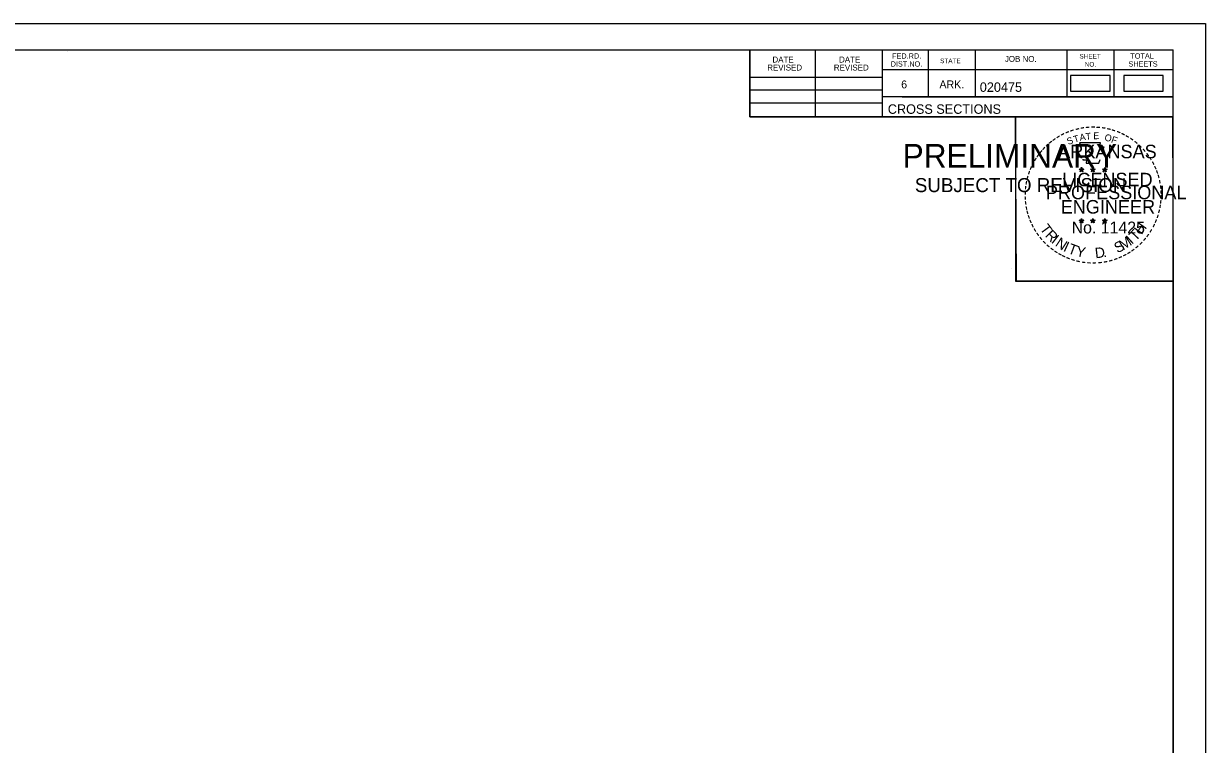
# Model space of a CAD drawing. Extents: x 1386544 to 1388153, y 379785 to 390999.
# Drawn here: x 1387354.1 to 1387529, y 383910.1 to 384016.8 of the extents above; entities that cross this region are included whole.
import ezdxf

# ---------------------------------------------------------------- set-up
doc = ezdxf.new("R2010")
doc.units = 0
for name, color, linetype in [('R_Border', 7, 'Continuous'), ('R_Border PE', 7, 'Continuous'), ('R_Border Prem', 7, 'Continuous'), ('R_No Plot', 7, 'Continuous'), ('S_SHOULDER', 7, 'Continuous')]:
    doc.layers.add(name, color=color, linetype=linetype)

msp = doc.modelspace()

# ---------------------------------------------------------------- linework, layer by layer
at = {"layer": 'R_Border'}
for p, q in [((1387208.04, 384012.88), (1387524.22, 384012.88)), ((1387461.58, 384003), (1387461.58, 384012.88)), ((1387471.26, 384003), (1387471.26, 384012.88)), ((1387481.12, 384012.88), (1387481.12, 384003)), ((1387487.96, 384012.88), (1387487.96, 384005.94)), ((1387494.9, 384012.88), (1387494.9, 384005.94)), ((1387508.48, 384012.88), (1387508.48, 384005.94)), ((1387515.42, 384012.88), (1387515.42, 384005.94)), ((1387524.22, 383807.42), (1387524.22, 384012.88)), ((1387360.56, 384012.62), (1387360.56, 384012.62)), ((1387360.56, 384012.62), (1387360.56, 384012.62)), ((1387524.22, 384009.94), (1387481.12, 384009.94)), ((1387524.22, 384009.96), (1387524.22, 384009.96)), ((1387461.58, 384008.86), (1387481.12, 384008.86)), ((1387461.58, 384007), (1387481.12, 384007)), ((1387524.22, 384005.94), (1387481.12, 384005.94)), ((1387484.08, 384005.94), (1387524.22, 384005.94)), ((1387461.58, 384005.06), (1387481.12, 384005.06)), ((1387524.22, 384003), (1387461.58, 384003))]:
    msp.add_line(p, q, dxfattribs=at)
at = {"layer": 'R_Border PE'}
for p, q in [((1387510.65, 383995.51), (1387510.61, 383995.26)), ((1387510.65, 383995.15), (1387510.65, 383995.51)), ((1387510.65, 383995.51), (1387510.7, 383995.26)), ((1387512.32, 383995.51), (1387512.28, 383995.26)), ((1387512.32, 383995.15), (1387512.32, 383995.51)), ((1387512.32, 383995.51), (1387512.37, 383995.26)), ((1387514.09, 383995.5), (1387514.04, 383995.25)), ((1387514.09, 383995.13), (1387514.09, 383995.5)), ((1387514.09, 383995.5), (1387514.13, 383995.25)), ((1387510.3, 383995.26), (1387510.65, 383995.15)), ((1387510.3, 383995.26), (1387510.56, 383995.21)), ((1387510.3, 383995.26), (1387510.54, 383995.14)), ((1387510.44, 383994.85), (1387510.65, 383995.15)), ((1387510.44, 383994.85), (1387510.56, 383995.09)), ((1387510.44, 383994.85), (1387510.65, 383995.07)), ((1387511, 383995.26), (1387510.65, 383995.15)), ((1387510.86, 383994.85), (1387510.65, 383995.15)), ((1387510.86, 383994.85), (1387510.65, 383995.06)), ((1387511, 383995.26), (1387510.71, 383995.21)), ((1387510.86, 383994.85), (1387510.73, 383995.14)), ((1387511, 383995.26), (1387510.79, 383995.16)), ((1387511.97, 383995.26), (1387512.32, 383995.15)), ((1387511.97, 383995.26), (1387512.23, 383995.21)), ((1387511.97, 383995.26), (1387512.21, 383995.14)), ((1387512.11, 383994.85), (1387512.32, 383995.15)), ((1387512.11, 383994.85), (1387512.23, 383995.09)), ((1387512.11, 383994.85), (1387512.32, 383995.07)), ((1387512.67, 383995.26), (1387512.32, 383995.15)), ((1387512.53, 383994.85), (1387512.32, 383995.15)), ((1387512.53, 383994.85), (1387512.32, 383995.06)), ((1387512.67, 383995.26), (1387512.38, 383995.21)), ((1387512.53, 383994.85), (1387512.4, 383995.14)), ((1387512.67, 383995.26), (1387512.46, 383995.16)), ((1387513.74, 383995.25), (1387514.09, 383995.13)), ((1387513.74, 383995.25), (1387513.99, 383995.2)), ((1387513.74, 383995.25), (1387513.97, 383995.12)), ((1387513.87, 383994.84), (1387514.09, 383995.13)), ((1387513.87, 383994.84), (1387514, 383995.08)), ((1387513.87, 383994.84), (1387514.08, 383995.05)), ((1387514.3, 383994.84), (1387514.08, 383995.05)), ((1387514.43, 383995.25), (1387514.09, 383995.13)), ((1387514.3, 383994.84), (1387514.09, 383995.13)), ((1387514.43, 383995.25), (1387514.15, 383995.2)), ((1387514.3, 383994.84), (1387514.16, 383995.13)), ((1387514.43, 383995.25), (1387514.23, 383995.14)), ((1387510.3, 383987.68), (1387510.65, 383987.57)), ((1387510.3, 383987.68), (1387510.55, 383987.64)), ((1387510.3, 383987.68), (1387510.54, 383987.56)), ((1387510.43, 383987.28), (1387510.65, 383987.57)), ((1387510.43, 383987.28), (1387510.56, 383987.52)), ((1387510.43, 383987.28), (1387510.65, 383987.49)), ((1387510.65, 383987.94), (1387510.61, 383987.69)), ((1387510.65, 383987.57), (1387510.65, 383987.94)), ((1387510.65, 383987.94), (1387510.7, 383987.69)), ((1387510.99, 383987.68), (1387510.65, 383987.57)), ((1387510.86, 383987.28), (1387510.65, 383987.57)), ((1387510.86, 383987.28), (1387510.65, 383987.49)), ((1387510.99, 383987.68), (1387510.71, 383987.64)), ((1387510.86, 383987.28), (1387510.72, 383987.57)), ((1387510.99, 383987.68), (1387510.79, 383987.58)), ((1387511.97, 383987.68), (1387512.32, 383987.57)), ((1387511.97, 383987.68), (1387512.22, 383987.64)), ((1387511.97, 383987.68), (1387512.2, 383987.56)), ((1387512.1, 383987.28), (1387512.32, 383987.57)), ((1387512.1, 383987.28), (1387512.23, 383987.52)), ((1387512.1, 383987.28), (1387512.31, 383987.49)), ((1387512.32, 383987.94), (1387512.28, 383987.69)), ((1387512.53, 383987.28), (1387512.31, 383987.49)), ((1387512.32, 383987.57), (1387512.32, 383987.94)), ((1387512.32, 383987.94), (1387512.37, 383987.69)), ((1387512.66, 383987.68), (1387512.32, 383987.57)), ((1387512.53, 383987.28), (1387512.32, 383987.57)), ((1387512.66, 383987.68), (1387512.38, 383987.64)), ((1387512.53, 383987.28), (1387512.39, 383987.57)), ((1387512.66, 383987.68), (1387512.46, 383987.58)), ((1387513.73, 383987.67), (1387514.08, 383987.56)), ((1387513.73, 383987.67), (1387513.99, 383987.63)), ((1387513.73, 383987.67), (1387513.97, 383987.55)), ((1387513.87, 383987.27), (1387514.08, 383987.56)), ((1387513.87, 383987.27), (1387513.99, 383987.51)), ((1387513.87, 383987.27), (1387514.08, 383987.48)), ((1387514.08, 383987.93), (1387514.04, 383987.68)), ((1387514.08, 383987.56), (1387514.08, 383987.93)), ((1387514.08, 383987.93), (1387514.13, 383987.68)), ((1387514.43, 383987.67), (1387514.08, 383987.56)), ((1387514.3, 383987.27), (1387514.08, 383987.56)), ((1387514.3, 383987.27), (1387514.08, 383987.48)), ((1387514.43, 383987.67), (1387514.14, 383987.63)), ((1387514.3, 383987.27), (1387514.16, 383987.56)), ((1387514.43, 383987.67), (1387514.23, 383987.57))]:
    msp.add_line(p, q, dxfattribs=at)
for points in [[(1387510.34, 383999.14), (1387510.61, 383998.31)], [(1387513.85, 383998.21), (1387514, 383998.5), (1387513.31, 383998.47), (1387513.46, 383999.14), (1387510.34, 383999.14)], [(1387510.65, 383995.51), (1387510.86, 383994.85), (1387510.3, 383995.26), (1387511, 383995.26), (1387510.44, 383994.85), (1387510.65, 383995.51)], [(1387510.84, 383996.71), (1387510.84, 383996.63), (1387511.4, 383996.61), (1387511.34, 383996.13), (1387513.21, 383996.13), (1387513.42, 383996.67)], [(1387512.32, 383995.51), (1387512.53, 383994.85), (1387511.97, 383995.26), (1387512.67, 383995.26), (1387512.11, 383994.85), (1387512.32, 383995.51)], [(1387514.09, 383995.5), (1387514.3, 383994.84), (1387513.74, 383995.25), (1387514.43, 383995.25), (1387513.87, 383994.84), (1387514.09, 383995.5)], [(1387510.65, 383987.94), (1387510.86, 383987.28), (1387510.3, 383987.68), (1387510.99, 383987.68), (1387510.43, 383987.28), (1387510.65, 383987.94)], [(1387512.32, 383987.94), (1387512.53, 383987.28), (1387511.97, 383987.68), (1387512.66, 383987.68), (1387512.1, 383987.28), (1387512.32, 383987.94)], [(1387514.08, 383987.93), (1387514.3, 383987.27), (1387513.73, 383987.67), (1387514.43, 383987.67), (1387513.87, 383987.27), (1387514.08, 383987.93)]]:
    msp.add_lwpolyline(points, dxfattribs=at)
for centre, radius in [((1387510.65, 383995.15), 0.172), ((1387512.32, 383995.15), 0.172), ((1387514.08, 383995.13), 0.172), ((1387510.65, 383995.15), 0.145), ((1387510.65, 383995.15), 0.116), ((1387510.65, 383995.15), 0.0991), ((1387510.65, 383995.15), 0.0747), ((1387510.65, 383995.15), 0.0495), ((1387510.65, 383995.15), 0.0296), ((1387512.32, 383995.15), 0.145), ((1387512.32, 383995.15), 0.116), ((1387512.32, 383995.15), 0.0991), ((1387512.32, 383995.15), 0.0747), ((1387512.32, 383995.15), 0.0495), ((1387512.32, 383995.15), 0.0296), ((1387514.08, 383995.13), 0.145), ((1387514.08, 383995.13), 0.116), ((1387514.08, 383995.13), 0.0991), ((1387514.08, 383995.13), 0.0747), ((1387514.08, 383995.13), 0.0495), ((1387514.08, 383995.13), 0.0296), ((1387510.65, 383987.57), 0.172), ((1387510.65, 383987.57), 0.145), ((1387510.65, 383987.57), 0.116), ((1387510.65, 383987.57), 0.0991), ((1387510.65, 383987.57), 0.0747), ((1387510.65, 383987.57), 0.0495), ((1387510.65, 383987.57), 0.0296), ((1387512.32, 383987.57), 0.172), ((1387512.32, 383987.57), 0.145), ((1387512.32, 383987.57), 0.116), ((1387512.32, 383987.57), 0.0991), ((1387512.32, 383987.57), 0.0747), ((1387512.32, 383987.57), 0.0495), ((1387512.32, 383987.57), 0.0296), ((1387514.08, 383987.56), 0.172), ((1387514.08, 383987.56), 0.145), ((1387514.08, 383987.56), 0.116), ((1387514.08, 383987.56), 0.0991), ((1387514.08, 383987.56), 0.0747), ((1387514.08, 383987.56), 0.0495), ((1387514.08, 383987.56), 0.0296)]:
    msp.add_circle(centre, radius, dxfattribs=at)
at = {"layer": 'R_No Plot'}
for p, q in [((1387195.64, 384016.78), (1387528.97, 384016.78)), ((1387500.25, 383980.55), (1387500.25, 383980.55))]:
    msp.add_line(p, q, dxfattribs=at)
for points in [[(1387195.63, 384016.78), (1387528.97, 384016.78), (1387528.97, 383803.44), (1387195.63, 383803.44)], [(1387441.96, 384012.88), (1387461.58, 384012.88), (1387461.58, 384003), (1387477.69, 384003), (1387500.89, 384003), (1387500.89, 383978.67), (1387524.22, 383978.67), (1387524.22, 383807.42), (1387208.04, 383807.42), (1387208.04, 384012.88)], [(1387500.89, 384003), (1387524.1, 384003), (1387524.22, 383978.67), (1387501.01, 383978.67)]]:
    msp.add_lwpolyline(points, close=True, dxfattribs=at)
at = {"layer": 'S_SHOULDER'}
for points in [[(1387509.03, 384006.79), (1387514.86, 384006.79), (1387514.86, 384009.1), (1387509.03, 384009.1)], [(1387516.9, 384006.79), (1387522.73, 384006.79), (1387522.73, 384009.1), (1387516.9, 384009.1)]]:
    msp.add_lwpolyline(points, close=True, dxfattribs=at)

# ---------------------------------------------------------------- texts
at = {"layer": 'R_Border'}
for s, height, p in [('DATE', 0.879, (1387464.91, 384011.02)), ('DATE', 0.879, (1387474.77, 384011.02)), ('DIST.NO.', 0.782, (1387482.4, 384010.42)), ('FED.RD.', 0.782, (1387482.6, 384011.6)), ('STATE', 0.684, (1387489.72, 384010.92)), ('JOB NO.', 0.879, (1387499.3, 384011.12)), ('SHEET', 0.684, (1387510.34, 384011.6)), ('NO.', 0.684, (1387511.12, 384010.42)), ('SHEETS', 0.782, (1387517.58, 384010.42)), ('TOTAL', 0.782, (1387517.86, 384011.6)), ('REVISED', 0.879, (1387464.13, 384009.84)), ('REVISED', 0.879, (1387473.99, 384009.84)), ('6', 1.17, (1387483.96, 384007.2)), ('ARK.', 1.172, (1387489.62, 384007.2)), ('020475', 1.4, (1387495.59, 384006.68)), ('CROSS SECTIONS', 1.4, (1387481.98, 384003.43))]:
    msp.add_text(s, height=height, rotation=360, dxfattribs=at).set_placement(p)
at = {"layer": 'R_Border PE'}
for s, height, rotation, p in [('-', 1.6, 28.7918, (1387507.82, 383999.68)), ('-', 1.6, 24.3072, (1387508.46, 383999.99)), ('-', 1.6, 19.1761, (1387509.09, 384000.26)), ('-', 1.6, 13.6301, (1387509.84, 384000.5)), ('-', 1.6, 10.2193, (1387510.52, 384000.67)), ('T', 1, 6.0228, (1387511.29, 383999.56)), ('-', 1.6, 5.8968, (1387511.25, 384000.78)), ('-', 1.6, 0.1862, (1387512.02, 384000.85)), ('E', 1, 0.8323, (1387512.39, 383999.67)), ('-', 1.6, 357.743, (1387512.74, 384000.83)), ('-', 1.6, 352.1617, (1387513.49, 384000.78)), ('-', 1.6, 347.2049, (1387514.21, 384000.66)), ('-', 1.6, 342.3362, (1387514.84, 384000.51)), ('-', 1.6, 337.8551, (1387515.58, 384000.29)), ('-', 1.6, 334.1211, (1387516.21, 384000.02)), ('-', 1.6, 42.9622, (1387505.74, 383998.12)), ('-', 1.6, 38.9507, (1387506.17, 383998.53)), ('-', 1.6, 36.2317, (1387506.65, 383998.91)), ('-', 1.6, 34.0636, (1387507.23, 383999.31)), ('ARKANSAS', 2, 360, (1387507.2, 383996.85)), ('S', 1, 21.594, (1387508.7, 383998.81)), ('T', 1, 16.4036, (1387509.61, 383999.14)), ('A', 1, 11.2132, (1387510.44, 383999.4)), ('O', 1, 350.4515, (1387514, 383999.46)), ('F', 1, 340.0707, (1387514.95, 383999.23)), ('-', 1.6, 329.6409, (1387516.79, 383999.73)), ('-', 1.6, 325.8627, (1387517.43, 383999.37)), ('-', 1.6, 320.5297, (1387518.04, 383998.95)), ('-', 1.6, 315.5786, (1387518.64, 383998.46)), ('-', 1.6, 54.2325, (1387504.48, 383996.59)), ('-', 1.6, 50.6142, (1387504.89, 383997.15)), ('-', 1.6, 48.423, (1387505.29, 383997.64)), ('-', 1.6, 309.8797, (1387519.21, 383997.91)), ('-', 1.6, 306.6522, (1387519.73, 383997.31)), ('-', 1.6, 67.7743, (1387503.58, 383994.83)), ('-', 1.6, 62.8713, (1387503.84, 383995.44)), ('-', 1.6, 58.0706, (1387504.15, 383996.06)), ('-', 1.4, 303.6753, (1387520.22, 383996.74)), ('-', 1.6, 299.6684, (1387520.54, 383996.13)), ('-', 1.6, 294.6628, (1387520.86, 383995.52)), ('-', 1.6, 75.461, (1387503.16, 383993.49)), ('-', 1.6, 72.3945, (1387503.36, 383994.2)), ('LICENSED', 2, 360, (1387507.79, 383992.7)), ('DWB', 0.01, 360, (1387510.64, 383995.14)), ('DWB', 0.01, 360, (1387512.31, 383995.14)), ('DWB', 0.01, 360, (1387514.07, 383995.13)), ('-', 1.6, 290.5728, (1387521.12, 383994.94)), ('-', 1.6, 285.1233, (1387521.35, 383994.36)), ('-', 1.6, 280.5493, (1387521.55, 383993.62)), ('-', 1.6, 89.0622, (1387502.93, 383991.38)), ('-', 1.6, 85.1863, (1387502.95, 383992.09)), ('-', 1.6, 81.2013, (1387503.03, 383992.78)), ('PROFESSIONAL', 2, 360, (1387505.37, 383990.79)), ('-', 1.6, 276.5962, (1387521.71, 383992.85)), ('-', 1.6, 274.3301, (1387521.77, 383992.13)), ('-', 1.6, 94.1959, (1387502.96, 383990.66)), ('-', 1.6, 98.9479, (1387503.04, 383989.99)), ('ENGINEER', 2, 360, (1387507.56, 383988.67)), ('-', 1.6, 263.5172, (1387521.79, 383990.83)), ('-', 1.6, 269.9407, (1387521.81, 383991.5)), ('-', 1.6, 101.7149, (1387503.17, 383989.26)), ('-', 1.6, 105.4578, (1387503.33, 383988.66)), ('-', 1.6, 109.0874, (1387503.55, 383988.03)), ('-', 1.6, 252.8681, (1387521.43, 383988.78)), ('-', 1.6, 255.7626, (1387521.61, 383989.5)), ('-', 1.6, 260.9953, (1387521.72, 383990.18)), ('-', 1.6, 114.0643, (1387503.8, 383987.44)), ('-', 1.6, 115.7289, (1387504.11, 383986.82)), ('T', 1.54, 306.0406, (1387504.41, 383986.41)), ('No. 11425', 1.757, 360, (1387509.18, 383985.72)), ('DWB', 0.01, 360, (1387510.63, 383987.57)), ('DWB', 0.01, 360, (1387512.3, 383987.57)), ('DWB', 0.01, 360, (1387514.07, 383987.56)), ('H', 1.54, 54.6088, (1387519.53, 383985.45)), ('-', 1.6, 244.6197, (1387520.94, 383987.48)), ('-', 1.6, 247.8887, (1387521.2, 383988.11)), ('-', 1.6, 120.4471, (1387504.46, 383986.23)), ('-', 1.6, 125.8934, (1387504.87, 383985.67)), ('-', 1.6, 130.7181, (1387505.33, 383985.12)), ('R', 1.54, 314.005, (1387505.17, 383985.36)), ('I', 1.54, 321.9694, (1387506.07, 383984.43)), ('N', 1.54, 326.5002, (1387506.64, 383983.96)), ('M', 1.54, 32.6563, (1387516.79, 383983.18)), ('I', 1.54, 42.1136, (1387518.08, 383984.03)), ('T', 1.54, 46.6444, (1387518.64, 383984.5)), ('-', 1.6, 231.2538, (1387519.72, 383985.51)), ('-', 1.6, 233.8452, (1387520.15, 383986.07)), ('-', 1.6, 239.0712, (1387520.55, 383986.73)), ('-', 1.6, 134.2238, (1387505.85, 383984.58)), ('-', 1.6, 138.9338, (1387506.37, 383984.11)), ('-', 1.6, 144.6463, (1387506.93, 383983.71)), ('-', 1.6, 148.0898, (1387507.49, 383983.33)), ('I', 1.54, 335.3603, (1387507.84, 383983.17)), ('T', 1.54, 339.8912, (1387508.51, 383982.85)), ('Y', 1.54, 347.8556, (1387509.72, 383982.4)), ('D', 1.54, 6.3969, (1387512.71, 383982.04)), ('S', 1.54, 26.9312, (1387515.95, 383982.77)), ('-', 1.6, 212.2491, (1387517.63, 383983.57)), ('-', 1.6, 215.7363, (1387518.17, 383983.96)), ('-', 1.6, 221.0851, (1387518.71, 383984.43)), ('-', 1.6, 225.7653, (1387519.24, 383984.94)), ('-', 1.6, 151.5704, (1387508.07, 383983.01)), ('-', 1.6, 154.6002, (1387508.59, 383982.76)), ('-', 1.6, 158.5612, (1387509.21, 383982.51)), ('-', 1.6, 162.7983, (1387509.9, 383982.3)), ('-', 1.6, 167.5555, (1387510.62, 383982.13)), ('-', 1.6, 173.1155, (1387511.39, 383982.02)), ('-', 1.6, 176.5183, (1387512.14, 383981.97)), ('-', 1.6, 181.5918, (1387512.88, 383981.99)), ('-', 1.6, 185.8167, (1387513.69, 383982.06)), ('-', 1.6, 191.2858, (1387514.42, 383982.2)), ('.', 1.54, 13.7642, (1387513.9, 383982.17)), ('-', 1.6, 195.4743, (1387515.15, 383982.39)), ('-', 1.6, 200.7184, (1387515.83, 383982.64)), ('-', 1.6, 204.2516, (1387516.45, 383982.91)), ('-', 1.6, 207.3568, (1387517.07, 383983.23))]:
    msp.add_text(s, height=height, rotation=rotation, dxfattribs=at).set_placement(p)
at = {"layer": 'R_Border Prem'}
for s, height, p in [('PRELIMINARY', 3.5, (1387484.17, 383995.47)), ('DWB', 0.01, (1387484.91, 383997.31)), ('SUBJECT TO REVISION', 2.0751, (1387485.98, 383991.84))]:
    msp.add_text(s, height=height, rotation=360, dxfattribs=at).set_placement(p)

doc.saveas('drawing.dxf')
